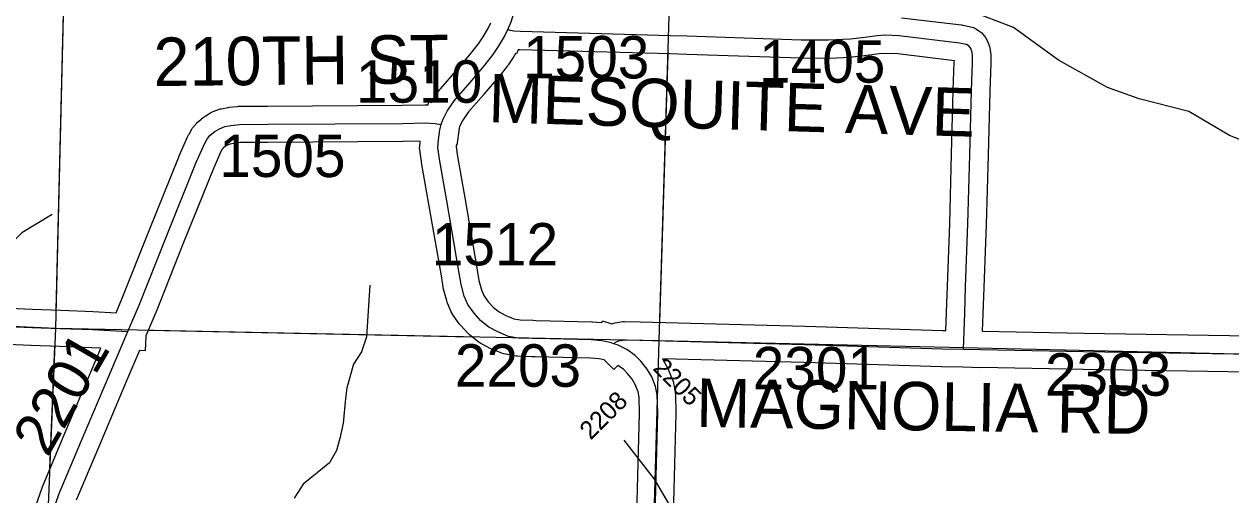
# Model space of a CAD drawing. Extents: x -132.8 to -73.3, y -60 to -26.
# Drawn here: x -118.744 to -116.755, y -41.726 to -40.948 of the extents above; entities that cross this region are included whole.
import ezdxf

# ---------------------------------------------------------------- set-up
doc = ezdxf.new("R2010")
doc.units = 0
for name, color, linetype in [('tdCoHydroRiver', 7, 'Continuous'), ('tdCoSecRdNmbr', 7, 'Continuous'), ('tdCoSecRdTxt', 7, 'Continuous'), ('tdCoSecRteBand', 7, 'Continuous'), ('tdCoSecRteCL', 7, 'Continuous'), ('tdCoSectLine', 7, 'Continuous'), ('tdCoSectLinePart', 7, 'Continuous'), ('tdCoSurfBitum', 7, 'Continuous'), ('tdCoSurfConc', 7, 'Continuous'), ('tdCoSurfGravel', 7, 'Continuous')]:
    doc.layers.add(name, color=color, linetype=linetype)

msp = doc.modelspace()

# ---------------------------------------------------------------- linework, layer by layer
at = {"layer": 'tdCoHydroRiver'}
for points in [[(-116.906, -41.0718), (-116.9581, -41.0529), (-117.0389, -41.0081), (-117.1132, -40.954), (-117.1851, -40.9268), (-117.2146, -40.9103), (-117.2362, -40.8892), (-117.2693, -40.8299), (-117.2971, -40.8086), (-117.3394, -40.7949), (-117.3849, -40.7873)], [(-116.4986, -41.2669), (-116.534, -41.2297), (-116.5427, -41.1995), (-116.555, -41.1897), (-116.582, -41.1954), (-116.6104, -41.193), (-116.651, -41.1794), (-116.6978, -41.1561), (-116.7572, -41.1325), (-116.824, -41.0929), (-116.906, -41.0718)], [(-118.6982, -41.2628), (-118.7479, -41.2931), (-118.8225, -41.3667), (-118.8662, -41.4066), (-118.8996, -41.4151), (-118.9272, -41.4428), (-118.9422, -41.4739), (-118.9526, -41.5084), (-118.9628, -41.5278)], [(-118.1742, -41.3796), (-118.1797, -41.4646), (-118.1882, -41.4896), (-118.2014, -41.5098), (-118.2121, -41.5489)], [(-118.2121, -41.5489), (-118.2143, -41.5662), (-118.2186, -41.6071), (-118.224, -41.6322), (-118.2293, -41.6525), (-118.2409, -41.6727), (-118.2844, -41.7078), (-118.2993, -41.7311)], [(-117.6642, -41.7688), (-117.705, -41.6998), (-117.7553, -41.6354)]]:
    msp.add_lwpolyline(points, dxfattribs=at)
at = {"layer": 'tdCoSecRteBand'}
for points in [[(-118.5927, -41.4249), (-118.5891, -41.4166), (-118.5825, -41.4011), (-118.5383, -41.2893), (-118.5382, -41.2892), (-118.5382, -41.2891), (-118.4889, -41.1666), (-118.4887, -41.1661), (-118.4885, -41.1657), (-118.4742, -41.1332), (-118.4735, -41.1315), (-118.4725, -41.1299), (-118.4679, -41.122), (-118.4665, -41.1197), (-118.4648, -41.1177), (-118.4601, -41.1123), (-118.4585, -41.1104), (-118.4566, -41.1089), (-118.4492, -41.1027), (-118.4475, -41.1013), (-118.4457, -41.1002), (-118.438, -41.0955), (-118.4356, -41.094), (-118.4329, -41.093), (-118.4238, -41.0896), (-118.4214, -41.0886), (-118.4188, -41.0881), (-118.4085, -41.0862), (-118.4073, -41.0859), (-118.4062, -41.0858), (-118.3928, -41.0843), (-118.3913, -41.0842), (-118.3897, -41.0842), (-118.3431, -41.0839), (-118.1206, -41.0824), (-118.0838, -41.0817), (-118.0826, -41.0817), (-118.0814, -41.0817), (-118.0784, -41.0819), (-118.0769, -41.0769), (-118.0734, -41.078), (-118.0727, -41.0766), (-118.0717, -41.0752), (-118.0604, -41.0584), (-118.0593, -41.0569), (-118.0581, -41.0555), (-118.0319, -41.0254), (-118.0079, -40.997), (-117.9953, -40.9812), (-117.9878, -40.9697), (-117.9789, -40.9546), (-117.975, -40.9462)], [(-117.298, -40.9381), (-117.1986, -40.9499), (-117.1972, -40.9501), (-117.1959, -40.9503), (-117.1843, -40.9528), (-117.1789, -40.954), (-117.1743, -40.957), (-117.1701, -40.9597), (-117.1654, -40.9627), (-117.1622, -40.9671), (-117.1595, -40.9708), (-117.1569, -40.9744), (-117.1554, -40.9785), (-117.1529, -40.9854), (-117.152, -40.9881), (-117.1515, -40.991), (-117.1508, -40.9959), (-117.1504, -40.9985), (-117.1505, -41.001), (-117.1507, -41.0126), (-117.1507, -41.0129), (-117.1507, -41.0131), (-117.1524, -41.0595), (-117.1551, -41.1649), (-117.1551, -41.165), (-117.1551, -41.165), (-117.1584, -41.2792), (-117.1584, -41.2793), (-117.1584, -41.2794), (-117.1621, -41.3832), (-117.1635, -41.4266), (-117.1635, -41.4266), (-117.1635, -41.4267), (-117.1647, -41.4555), (-116.9974, -41.4587), (-116.7228, -41.463)], [(-117.2247, -41.4543), (-117.2235, -41.4245), (-117.222, -41.3811), (-117.222, -41.3811), (-117.222, -41.3811), (-117.2183, -41.2774), (-117.2151, -41.1633), (-117.2124, -41.0578), (-117.2124, -41.0577), (-117.2124, -41.0575), (-117.2107, -41.0111), (-117.2106, -41.0089), (-117.3039, -40.9978), (-117.3249, -40.9969), (-117.3348, -40.9977), (-117.3588, -41.001), (-117.3592, -41.0011), (-117.3596, -41.0011), (-117.3793, -41.0033), (-117.3803, -41.0034), (-117.3812, -41.0035), (-117.417, -41.0052), (-117.4179, -41.0053), (-117.4188, -41.0052), (-117.4634, -41.0048), (-117.4637, -41.0047), (-117.464, -41.0047), (-117.6519, -40.9986), (-117.6797, -40.9978), (-117.927, -40.9909), (-117.928, -40.9909), (-117.9289, -40.9908), (-117.9297, -40.9907), (-117.9328, -40.9974), (-117.9341, -40.9968), (-117.9364, -41.0007), (-117.9367, -41.0012), (-117.9371, -41.0018), (-117.9457, -41.0151), (-117.9465, -41.0163), (-117.9475, -41.0175), (-117.9613, -41.0348), (-117.9615, -41.0351), (-117.9618, -41.0354), (-117.9862, -41.0643), (-117.9864, -41.0644), (-117.9865, -41.0646), (-118.0117, -41.0935), (-118.021, -41.1073), (-118.0263, -41.1175), (-118.0272, -41.1206), (-118.0312, -41.1482), (-118.0319, -41.1481), (-118.032, -41.1513), (-118.03, -41.1671), (-118.018, -41.2353), (-118.018, -41.2353), (-118.018, -41.2353), (-117.9973, -41.3542), (-117.9973, -41.3544), (-117.9972, -41.3546), (-117.9945, -41.3718), (-117.9904, -41.3873), (-117.9863, -41.3965), (-117.9791, -41.4068), (-117.9705, -41.4161), (-117.9613, -41.4236), (-117.9515, -41.4289), (-117.9371, -41.4349), (-117.9266, -41.4367), (-117.9052, -41.4374), (-117.9, -41.4376), (-117.8086, -41.4398), (-117.8079, -41.4398), (-117.8072, -41.4399), (-117.7916, -41.441), (-117.7906, -41.4381), (-117.7754, -41.4433), (-117.7735, -41.4424), (-117.7697, -41.4417), (-117.7606, -41.44), (-117.7575, -41.4394), (-117.7544, -41.4394), (-117.7288, -41.4399), (-117.7287, -41.4399), (-117.7285, -41.4399), (-117.4568, -41.4473), (-117.4567, -41.4473), (-117.4567, -41.4473), (-117.2302, -41.4542), (-117.2252, -41.4543), (-117.2247, -41.4543)], [(-117.7363, -41.841), (-117.7328, -41.7151), (-117.7296, -41.5905), (-117.7305, -41.564), (-117.7322, -41.5553), (-117.7369, -41.5436), (-117.7418, -41.5348), (-117.7502, -41.5245), (-117.7563, -41.5182), (-117.7653, -41.512), (-117.7719, -41.5186), (-117.7878, -41.5026), (-117.7963, -41.5008), (-117.8108, -41.4998), (-117.9016, -41.4976), (-117.9017, -41.4976), (-117.9019, -41.4976), (-117.9072, -41.4974), (-117.9307, -41.4966), (-117.9328, -41.4965), (-117.9348, -41.4962), (-117.9506, -41.4934), (-117.9539, -41.4929), (-117.957, -41.4916), (-117.976, -41.4837), (-117.9775, -41.4831), (-117.9789, -41.4823), (-117.9924, -41.4749), (-117.9948, -41.4736), (-117.997, -41.4719), (-118.01, -41.4613), (-118.0117, -41.4599), (-118.0132, -41.4583), (-118.0245, -41.446), (-118.0259, -41.4445), (-118.027, -41.443), (-118.0371, -41.4287), (-118.0388, -41.4262), (-118.0401, -41.4234), (-118.0462, -41.4093), (-118.0471, -41.4073), (-118.0477, -41.4051), (-118.0529, -41.3859), (-118.0533, -41.3843), (-118.0536, -41.3827), (-118.0565, -41.3642), (-118.0771, -41.2456), (-118.0892, -41.1768), (-118.0893, -41.1761), (-118.0894, -41.1755), (-118.0919, -41.1562), (-118.0923, -41.1535), (-118.0921, -41.1507), (-118.0916, -41.1419), (-118.1196, -41.1424), (-118.1198, -41.1424), (-118.12, -41.1424), (-118.3427, -41.1439), (-118.3427, -41.1439), (-118.3428, -41.1439), (-118.3878, -41.1441), (-118.3984, -41.1453), (-118.405, -41.1466), (-118.4091, -41.1481), (-118.4124, -41.1502), (-118.4163, -41.1534), (-118.4176, -41.1549), (-118.42, -41.159), (-118.4334, -41.1894), (-118.4825, -41.3115), (-118.5269, -41.4236), (-118.527, -41.424), (-118.5272, -41.4244), (-118.5437, -41.4629), (-118.545, -41.4876), (-118.554, -41.4871), (-118.5755, -41.5373), (-118.622, -41.6471), (-118.6584, -41.7342)], [(-118.8455, -41.4142), (-118.7306, -41.4191), (-118.6837, -41.4208), (-118.6308, -41.4228), (-118.6305, -41.4228), (-118.6303, -41.4228), (-118.5927, -41.4249)], [(-118.7252, -41.7438), (-118.7148, -41.7138), (-118.7145, -41.7129), (-118.7141, -41.712), (-118.6774, -41.6239), (-118.6774, -41.6239), (-118.6773, -41.6238), (-118.6307, -41.5138), (-118.6307, -41.5137), (-118.6307, -41.5137), (-118.6178, -41.4836), (-118.6333, -41.4827), (-118.6859, -41.4808), (-118.7329, -41.4791), (-118.733, -41.4791), (-118.7331, -41.479), (-118.8482, -41.4741)], [(-116.725, -41.523), (-116.9984, -41.5187), (-116.9985, -41.5187), (-116.9985, -41.5187), (-117.167, -41.5155), (-117.167, -41.516), (-117.1967, -41.5149), (-117.2315, -41.5142), (-117.2317, -41.5142), (-117.2319, -41.5142), (-117.4585, -41.5073), (-117.692, -41.501), (-117.692, -41.501), (-117.6907, -41.5033), (-117.6835, -41.5161), (-117.6826, -41.5178), (-117.6819, -41.5196), (-117.6755, -41.5356), (-117.6744, -41.5382), (-117.6739, -41.5409), (-117.6712, -41.5548), (-117.6707, -41.5571), (-117.6706, -41.5596), (-117.6696, -41.5894), (-117.6696, -41.5903), (-117.6696, -41.5911), (-117.6729, -41.7167), (-117.6729, -41.7167), (-117.6729, -41.7167), (-117.6763, -41.8427)]]:
    msp.add_lwpolyline(points, dxfattribs=at)
at = {"layer": 'tdCoSecRteCL'}
for points in [[(-117.9471, -40.9574), (-117.9411, -40.9448), (-117.9371, -40.9302), (-117.9327, -40.9125), (-117.9297, -40.8932), (-117.9275, -40.8604), (-117.925, -40.8158), (-117.9248, -40.8035), (-117.926, -40.7869), (-117.9302, -40.7675), (-117.9361, -40.7497), (-117.9472, -40.727), (-117.9581, -40.7075), (-117.9753, -40.6784), (-117.9813, -40.6668), (-117.985, -40.6585), (-117.9884, -40.6474), (-117.9909, -40.6345), (-117.9916, -40.6229), (-117.9911, -40.6077), (-117.9885, -40.5923)], [(-118.0566, -41.1142), (-118.0543, -41.1063), (-118.0469, -41.092), (-118.0355, -41.0752), (-118.0091, -41.0449), (-117.9847, -41.016), (-117.9709, -40.9988), (-117.9623, -40.9855), (-117.9524, -40.9687), (-117.9471, -40.9574)], [(-117.1958, -41.4849), (-117.1935, -41.4255), (-117.192, -41.3821), (-117.1883, -41.2783), (-117.1851, -41.1641), (-117.1824, -41.0586), (-117.1807, -41.012), (-117.1805, -41.0004), (-117.1812, -40.9955), (-117.1837, -40.9886), (-117.1864, -40.9849), (-117.1906, -40.9822), (-117.2022, -40.9797), (-117.3015, -40.9678), (-117.3255, -40.9669), (-117.338, -40.9678), (-117.3629, -40.9713), (-117.3827, -40.9735), (-117.4184, -40.9752), (-117.4631, -40.9748), (-117.651, -40.9686), (-117.6789, -40.9678), (-117.9262, -40.9609), (-117.937, -40.96), (-117.9425, -40.959), (-117.9471, -40.9574)], [(-118.5733, -41.456), (-118.5548, -41.4126), (-118.5104, -41.3003), (-118.461, -41.1778), (-118.4467, -41.1452), (-118.4421, -41.1373), (-118.4374, -41.1319), (-118.43, -41.1257), (-118.4223, -41.1211), (-118.4132, -41.1176), (-118.4028, -41.1156), (-118.3895, -41.1142), (-118.3429, -41.1139), (-118.1202, -41.1124), (-118.0832, -41.1117), (-118.067, -41.1127), (-118.0566, -41.1142)], [(-117.7719, -41.4762), (-117.7783, -41.474), (-117.7921, -41.471), (-117.8094, -41.4698), (-117.9009, -41.4676), (-117.9062, -41.4674), (-117.9297, -41.4666), (-117.9455, -41.4639), (-117.9645, -41.456), (-117.9781, -41.4486), (-117.9911, -41.438), (-118.0025, -41.4256), (-118.0126, -41.4113), (-118.0187, -41.3973), (-118.0239, -41.3781), (-118.0269, -41.3593), (-118.0476, -41.2404), (-118.0597, -41.1716), (-118.0621, -41.1524), (-118.0614, -41.1393), (-118.0592, -41.1231), (-118.0566, -41.1142)], [(-118.9397, -41.1878), (-118.9407, -41.2136), (-118.9444, -41.3277), (-118.9461, -41.38), (-118.9446, -41.3941), (-118.9416, -41.4042), (-118.9372, -41.4128), (-118.9318, -41.4197), (-118.9259, -41.4259), (-118.9172, -41.4321), (-118.9071, -41.4377), (-118.897, -41.4407), (-118.881, -41.4424), (-118.8784, -41.4425), (-118.8469, -41.4441), (-118.7318, -41.4491), (-118.6848, -41.4508), (-118.6319, -41.4528), (-118.5733, -41.456)], [(-118.7254, -42.1743), (-118.7224, -42.1672), (-118.72, -42.1583), (-118.7178, -42.0942), (-118.7151, -41.9778), (-118.7104, -41.8609), (-118.7064, -41.8037), (-118.703, -41.7805), (-118.6968, -41.7536), (-118.6864, -41.7235), (-118.6497, -41.6355), (-118.6031, -41.5255), (-118.5733, -41.456)], [(-117.7719, -41.4762), (-117.7693, -41.4736), (-117.7641, -41.4712), (-117.755, -41.4694), (-117.7294, -41.4699), (-117.4576, -41.4773), (-117.231, -41.4842), (-117.1958, -41.4849)], [(-117.7063, -41.8419), (-117.7028, -41.7159), (-117.6996, -41.5904), (-117.7006, -41.5605), (-117.7033, -41.5467), (-117.7097, -41.5307), (-117.7169, -41.5179), (-117.7277, -41.5046), (-117.7369, -41.4952), (-117.7504, -41.4858), (-117.7652, -41.4784), (-117.7719, -41.4762)], [(-117.1958, -41.4849), (-116.9979, -41.4887), (-116.7151, -41.4931), (-116.6939, -41.4938)]]:
    msp.add_lwpolyline(points, dxfattribs=at)
at = {"layer": 'tdCoSectLine'}
for points in [[(-118.6923, -41.4506), (-118.6674, -40.4402)], [(-117.6971, -41.4708), (-117.6666, -40.4712)], [(-119.6981, -41.4048), (-118.6923, -41.4506)], [(-118.717, -42.4302), (-118.7174, -42.0607), (-118.6923, -41.4506)], [(-118.6923, -41.4506), (-117.6971, -41.4708)], [(-117.7259, -42.4737), (-117.6971, -41.4708)], [(-117.6971, -41.4708), (-116.6943, -41.4938)]]:
    msp.add_lwpolyline(points, dxfattribs=at)
at = {"layer": 'tdCoSectLinePart'}
for points in [[(-118.6916, -41.4207), (-118.6674, -40.4402)], [(-117.6962, -41.4409), (-117.6827, -40.9981)], [(-118.54, -41.4537), (-118.0062, -41.4645)], [(-118.7018, -41.6819), (-118.6935, -41.4804)]]:
    msp.add_lwpolyline(points, dxfattribs=at)
at = {"layer": 'tdCoSurfBitum'}
msp.add_lwpolyline([(-118.6968, -41.7536), (-118.6864, -41.7235), (-118.6497, -41.6355), (-118.6031, -41.5255), (-118.5733, -41.456), (-118.5548, -41.4126), (-118.5104, -41.3003), (-118.461, -41.1778), (-118.4467, -41.1452), (-118.4421, -41.1373), (-118.4374, -41.1319), (-118.43, -41.1257), (-118.4223, -41.1211), (-118.4132, -41.1176), (-118.4028, -41.1156), (-118.3895, -41.1142), (-118.3429, -41.1139), (-118.1202, -41.1124), (-118.0832, -41.1117), (-118.067, -41.1127), (-118.0566, -41.1142)], dxfattribs=at)
at = {"layer": 'tdCoSurfConc'}
msp.add_lwpolyline([(-117.7063, -41.8419), (-117.7028, -41.7159), (-117.6996, -41.5904), (-117.7006, -41.5605), (-117.7033, -41.5467), (-117.7097, -41.5307), (-117.7169, -41.5179), (-117.7277, -41.5046), (-117.7369, -41.4952), (-117.7504, -41.4858), (-117.7652, -41.4784), (-117.7719, -41.4762), (-117.7783, -41.474), (-117.7921, -41.471), (-117.8094, -41.4698), (-117.9009, -41.4676), (-117.9062, -41.4674), (-117.9297, -41.4666), (-117.9455, -41.4639), (-117.9645, -41.456), (-117.9781, -41.4486), (-117.9911, -41.438), (-118.0025, -41.4256), (-118.0126, -41.4113), (-118.0187, -41.3973), (-118.0239, -41.3781), (-118.0269, -41.3593), (-118.0476, -41.2404), (-118.0597, -41.1716), (-118.0621, -41.1524), (-118.0614, -41.1393), (-118.0592, -41.1231), (-118.0566, -41.1142), (-118.0543, -41.1063), (-118.0469, -41.092), (-118.0355, -41.0752), (-118.0091, -41.0449), (-117.9847, -41.016), (-117.9709, -40.9988), (-117.9623, -40.9855), (-117.9524, -40.9687), (-117.9471, -40.9574), (-117.9411, -40.9448)], dxfattribs=at)
at = {"layer": 'tdCoSurfGravel'}
for points in [[(-117.6789, -40.9678), (-117.9262, -40.9609), (-117.937, -40.96), (-117.9425, -40.959), (-117.9471, -40.9574)], [(-117.1958, -41.4849), (-117.1935, -41.4255), (-117.192, -41.3821), (-117.1883, -41.2783), (-117.1851, -41.1641), (-117.1824, -41.0586), (-117.1807, -41.012), (-117.1805, -41.0004), (-117.1812, -40.9955), (-117.1837, -40.9886), (-117.1864, -40.9849), (-117.1906, -40.9822), (-117.2022, -40.9797), (-117.3015, -40.9678), (-117.3255, -40.9669), (-117.338, -40.9678), (-117.3629, -40.9713), (-117.3827, -40.9735), (-117.4184, -40.9752), (-117.4631, -40.9748), (-117.651, -40.9686), (-117.6789, -40.9678)], [(-118.8784, -41.4425), (-118.8469, -41.4441), (-118.7318, -41.4491), (-118.6848, -41.4508)], [(-118.6848, -41.4508), (-118.6319, -41.4528), (-118.5733, -41.456)], [(-117.7719, -41.4762), (-117.7693, -41.4736), (-117.7641, -41.4712), (-117.755, -41.4694), (-117.7294, -41.4699), (-117.4576, -41.4773), (-117.231, -41.4842), (-117.1958, -41.4849)], [(-117.1958, -41.4849), (-116.9979, -41.4887), (-116.7151, -41.4931), (-116.6939, -41.4938), (-116.5148, -41.5), (-116.2542, -41.5109), (-115.7871, -41.5336), (-115.6965, -41.5376)]]:
    msp.add_lwpolyline(points, dxfattribs=at)

# ---------------------------------------------------------------- texts
at = {"layer": 'tdCoSecRdNmbr'}
for s, height, rotation, p in [('1503', 0.07, 359.9117, (-117.9218, -41.0379)), ('1405', 0.07, 359.9121, (-117.5327, -41.0449)), ('1510', 0.07, 359.9117, (-118.1973, -41.078)), ('1505', 0.07, 359.9113, (-118.4227, -41.2007)), ('1512', 0.07, 359.9117, (-118.0722, -41.3466)), ('2201', 0.07, 59.9111, (-118.7058, -41.665)), ('2203', 0.07, 359.9117, (-118.0343, -41.5468)), ('2301', 0.07, 359.912, (-117.5432, -41.5512)), ('2205', 0.03, 314.9118, (-117.7092, -41.5179)), ('2303', 0.07, 359.9122, (-117.0613, -41.5616)), ('2208', 0.03, 44.9119, (-117.8103, -41.6361))]:
    msp.add_text(s, height=height, rotation=rotation, dxfattribs=at).set_placement(p)
at = {"layer": 'tdCoSecRdTxt'}
for s, rotation, p in [('210TH ST', 0.5705, (-118.5308, -41.0508)), ('MESQUITE AVE', 358.28, (-117.9796, -41.1104)), ('MAGNOLIA RD', 359.0762, (-117.6368, -41.6132))]:
    msp.add_text(s, height=0.08, rotation=rotation, dxfattribs=at).set_placement(p)

doc.saveas('drawing.dxf')
